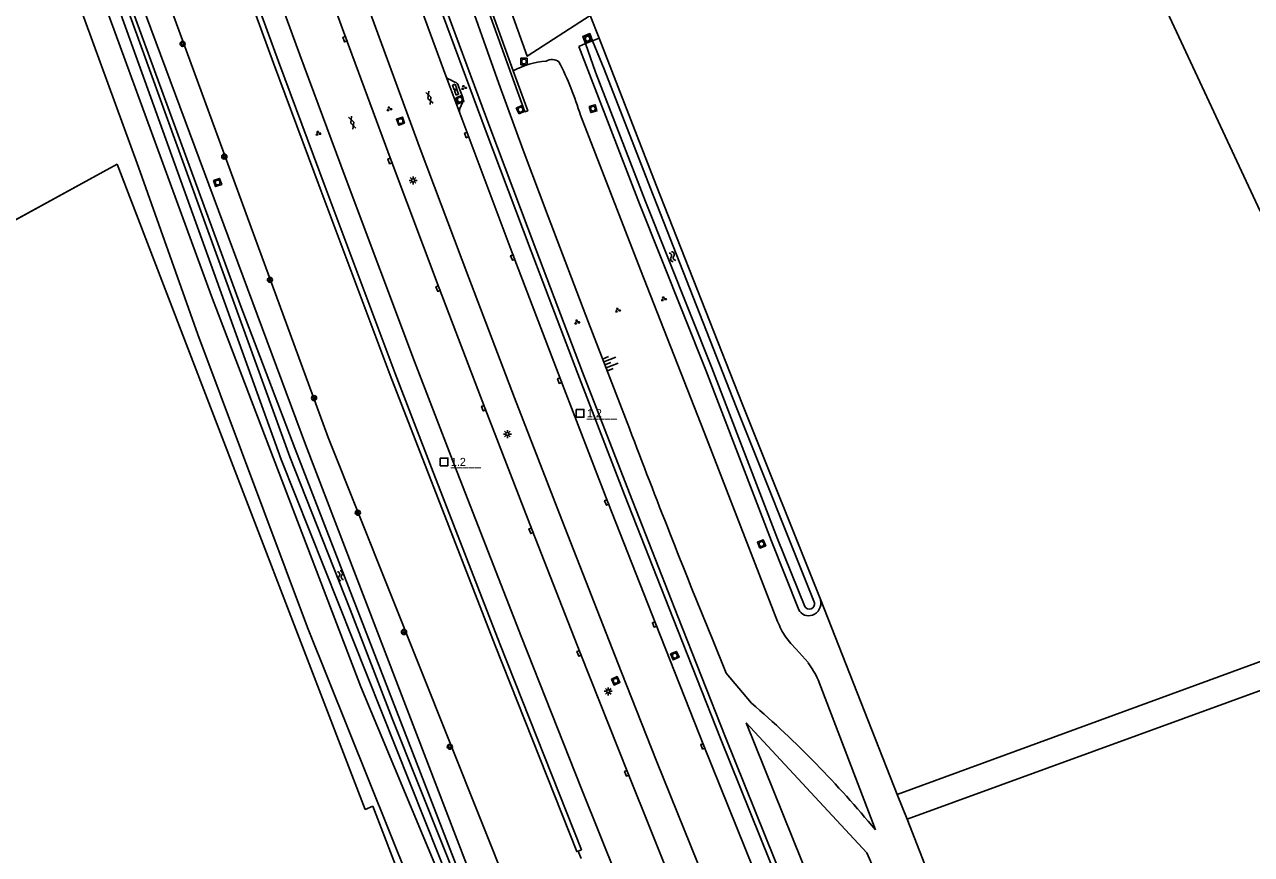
# Model space of a CAD drawing. Extents: x 135999 to 138000, y 396000 to 398501.
# Drawn here: x 137012.8 to 137204.5, y 397783.2 to 397912.9 of the extents above; entities that cross this region are included whole.
import ezdxf

# ---------------------------------------------------------------- set-up
doc = ezdxf.new("R2010")
doc.units = 0
for name, color, linetype in [('gg-afsc-draadraster', 7, 'Continuous'), ('gg-afsc-erfafscheiding', 7, 'Continuous'), ('gg-afsc-hekwerk', 7, 'Continuous'), ('gg-afsc-lijn draadraster', 7, 'Continuous'), ('gg-afsc-muur', 7, 'Continuous'), ('gg-knt-BGT kruinlijn', 7, 'Continuous'), ('gg-knt-bovenkant onderkant talud', 7, 'Continuous'), ('gg-knt-bronhoudergrens', 7, 'Continuous'), ('gg-knt-onverhard', 7, 'Continuous'), ('gg-knt-verharding', 7, 'Continuous'), ('gg-knt-verharding nz', 7, 'Continuous'), ('gg-kntw-bovenkant insteek waterloop', 7, 'Continuous'), ('gg-kntw-waterlijn', 7, 'Continuous'), ('gg-kwrk-kunstwerk', 7, 'Continuous'), ('gg-kwrk-uitstroombak niveau min 01', 7, 'Continuous'), ('gt-anno-nummer hm paal', 7, 'Continuous'), ('gt-grn-groengrens', 7, 'Continuous'), ('gt-symb-boom', 7, 'Continuous'), ('gt-symb-gesloten verharding', 7, 'Continuous'), ('gt-symb-groenvak', 7, 'Continuous'), ('gt-symb-hm paal', 7, 'Continuous'), ('gt-symb-kolk', 7, 'Continuous'), ('gt-symb-kolk center center', 7, 'Continuous'), ('gt-symb-lichtmast', 7, 'Continuous'), ('gt-symb-rioolschacht', 7, 'Continuous'), ('gt-symb-talud symbool', 7, 'Continuous'), ('gt-symb-watersymbool', 7, 'Continuous'), ('gx-grn-maaiveld', 7, 'Continuous')]:
    doc.layers.add(name, color=color, linetype=linetype)

# ---------------------------------------------------------------- blocks, each defined once
blk = doc.blocks.new('gt0-BOOM')
at = {"layer": 'gt-symb-boom'}
for radius in [0.4, 0.2]:
    blk.add_circle((0, 0), radius, dxfattribs=at)
blk = doc.blocks.new('gt0-RS')
at = {"layer": 'gt-symb-rioolschacht'}
blk.add_lwpolyline([(-0.5, -0.5), (0.5, -0.5), (0.5, 0.5), (-0.5, 0.5)], close=True, dxfattribs=at)
blk.add_circle((0, 0), 0.375, dxfattribs=at)
blk = doc.blocks.new('gt0-KOLKCC')
at = {"layer": 'gt-symb-kolk center center'}
blk.add_lwpolyline([(-0.38, 0.2), (0.38, 0.2), (0.38, -0.2), (-0.38, -0.2)], close=True, dxfattribs=at)
blk = doc.blocks.new('gt0-GRVAK')
at = {"layer": 'gt-symb-groenvak'}
for p, q in [((-0.11, 0.19), (-0.23, 0.24)), ((-0.18, 0.15), (0.09, 0.15)), ((-0.09, 0.21), (-0.16, 0.32)), ((-0.05, 0.21), (-0.05, 0.39)), ((0, 0.21), (0.06, 0.32)), ((0.02, 0.19), (0.13, 0.24)), ((0.26, -0.05), (0.2, 0.06)), ((0.3, -0.05), (0.3, 0.13)), ((0.35, -0.05), (0.41, 0.06)), ((-0.24, -0.23), (-0.36, -0.18)), ((-0.32, -0.26), (-0.05, -0.26)), ((-0.23, -0.21), (-0.29, -0.1)), ((-0.18, -0.2), (-0.18, -0.02)), ((-0.14, -0.21), (-0.07, -0.1)), ((-0.12, -0.23), (0, -0.18)), ((0.24, -0.07), (0.12, -0.02)), ((0.17, -0.11), (0.44, -0.11)), ((0.37, -0.07), (0.49, -0.02))]:
    blk.add_line(p, q, dxfattribs=at)
blk = doc.blocks.new('gt0-KOLK')
at = {"layer": 'gt-symb-kolk'}
blk.add_lwpolyline([(0, 0), (0.38, 0), (0.38, 0.4), (-0.38, 0.4), (-0.38, 0), (0, 0)], dxfattribs=at)
blk = doc.blocks.new('gt0-TALUD_1')
at = {"layer": 'gt-symb-talud symbool'}
for p, q in [((-1, -1), (-1, 0)), ((-0.5, -2), (-0.5, 0)), ((0, -1), (0, 0)), ((0.5, -2), (0.5, 0)), ((1, -1), (1, 0))]:
    blk.add_line(p, q, dxfattribs=at)
blk = doc.blocks.new('gt0-WA')
at = {"layer": 'gt-symb-watersymbool'}
for centre, start, end in [((-0.32, 0.02), 28.0725, 151.9275), ((0.43, 0.42), 208.0725, 331.9275), ((-0.32, -0.43), 28.0725, 151.9275), ((0.43, -0.03), 208.0725, 331.9275)]:
    blk.add_arc(centre, 0.425, start, end, dxfattribs=at)
blk = doc.blocks.new('gt0-GESVH1')
at = {"layer": 'gt-symb-gesloten verharding'}
for p, q in [((-0.99, -0.26), (0.01, 0.24)), ((0.01, -0.26), (-0.99, 0.24)), ((0.01, 0.24), (1.01, -0.26)), ((1.01, 0.24), (0.01, -0.26))]:
    blk.add_line(p, q, dxfattribs=at)
blk = doc.blocks.new('gt0-LMAST')
at = {"layer": 'gt-symb-lichtmast'}
for p, q in [((-0.18, 0.17), (-0.45, 0.44)), ((-0.01, 0.25), (-0.01, 0.62)), ((0.17, 0.17), (0.44, 0.44)), ((-0.26, 0), (-0.63, 0)), ((-0.18, -0.18), (-0.45, -0.45)), ((-0.01, -0.25), (-0.01, -0.63)), ((0.44, -0.45), (0.17, -0.18)), ((0.24, 0), (0.62, 0))]:
    blk.add_line(p, q, dxfattribs=at)
blk.add_circle((-0.01, 0), 0.25, dxfattribs=at)
blk = doc.blocks.new('gt0-HMpaal')
at = {"layer": 'gt-symb-hm paal'}
blk.add_lwpolyline([(-0.6, 0.6), (0.6, 0.6), (0.6, -0.6), (-0.6, -0.6)], close=True, dxfattribs=at)

msp = doc.modelspace()

# ---------------------------------------------------------------- linework, layer by layer
at = {"layer": 'gg-afsc-draadraster'}
msp.add_line((137071.99, 397778.31), (137067.23, 397790.73), dxfattribs=at)
for points in [[(137192.27, 397950.15), (137197.83, 397940.31), (137202.42, 397930.1), (137210.52, 397913.47), (137212.87, 397911.09), (137222.36, 397891.83), (137205.86, 397883.71), (137177.91, 397943.74)], [(137067.23, 397790.73), (137066.03, 397790.25), (137046.98, 397839.82), (137037.82, 397863.67), (137027.29, 397891.06)]]:
    msp.add_lwpolyline(points, dxfattribs=at)
at = {"layer": 'gg-afsc-erfafscheiding'}
msp.add_line((137099.3, 397783.74), (137099.78, 397782.55), dxfattribs=at)
at = {"layer": 'gg-afsc-hekwerk'}
msp.add_lwpolyline([(137062.59, 397988.12), (137091.34, 397907.95), (137101.18, 397914.31)], dxfattribs=at)
at = {"layer": 'gg-afsc-lijn draadraster'}
msp.add_line((137071.99, 397778.31), (137067.23, 397790.73), dxfattribs=at)
for points in [[(137192.27, 397950.15), (137197.83, 397940.31), (137202.42, 397930.1), (137210.52, 397913.47), (137212.87, 397911.09), (137222.36, 397891.83), (137205.86, 397883.71), (137177.91, 397943.74)], [(137027.29, 397891.06), (136968.08, 397858.69), (136936.36, 397843.73), (136949.73, 397806.92), (136916.34, 397793.87)], [(137067.23, 397790.73), (137066.03, 397790.25), (137046.98, 397839.82), (137037.82, 397863.67), (137027.29, 397891.06)]]:
    msp.add_lwpolyline(points, dxfattribs=at)
at = {"layer": 'gg-afsc-muur'}
for points in [[(137061.51, 397980.95), (137074.36, 397945.39), (137090.99, 397899.27), (137091.42, 397899.42), (137089.16, 397905.69)], [(137089.16, 397905.69), (137074.79, 397945.55), (137061.92, 397981.18)]]:
    msp.add_lwpolyline(points, dxfattribs=at)
at = {"layer": 'gg-knt-BGT kruinlijn'}
for points in [[(137107.32, 397849.78), (137100.93, 397866.32), (137094.62, 397882.89), (137090.73, 397893.29), (137086.91, 397903.71), (137075.75, 397935.19), (137070.93, 397948.5), (137066.07, 397961.8)], [(137126.4, 397806.85), (137122.43, 397811.53), (137120.17, 397817.09)], [(137125.57, 397803.78), (137138.51, 397771.56), (137153.96, 397735), (137180.13, 397673.01)]]:
    msp.add_lwpolyline(points, dxfattribs=at)
for centre, radius, start, end in [((138321.84, 398308.46), 1298.25, 200.68985, 202.23979), ((137017.61, 397681.34), 166.1, 39.5258, 49.0834)]:
    msp.add_arc(centre, radius, start, end, dxfattribs=at)
at = {"layer": 'gg-knt-bovenkant onderkant talud'}
msp.add_line((137136.81, 397810.48), (137145.73, 397787.05), dxfattribs=at)
for points in [[(137021.8, 397953.26), (137060.27, 397848.35), (137093.52, 397764.97), (137094.28, 397762.98), (137095.1, 397760.99), (137116.22, 397711.81), (137141.34, 397653.78)], [(137130.46, 397819.6), (137119, 397849.22), (137109.03, 397874.58), (137099.65, 397898.72)], [(137135.23, 397813.18), (137133.35, 397815.27), (137132.51, 397816.19), (137131.73, 397817.15)], [(137125.57, 397803.78), (137144.38, 397783.47), (137145.61, 397780.74)]]:
    msp.add_lwpolyline(points, dxfattribs=at)
for centre, radius, start, end in [((137095.22, 397905.48), 1.94, 55.9972, 118.8337), ((137095.19, 397894.44), 12.76, 94.0919, 118.1946), ((137054.72, 397885.58), 46.81, 16.305, 27.3474), ((137142.74, 397824.38), 13.17, 201.259, 213.2662), ((137122.62, 397804), 15.59, 24.538, 36.0513)]:
    msp.add_arc(centre, radius, start, end, dxfattribs=at)
at = {"layer": 'gg-knt-bronhoudergrens'}
for p, q in [((137101.18, 397914.31), (137102.58, 397910.77)), ((137149.15, 397792.59), (137137.19, 397822.94)), ((137149.15, 397792.59), (137230.05, 397822.24))]:
    msp.add_line(p, q, dxfattribs=at)
msp.add_lwpolyline([(137855.02, 398002.56), (137801.74, 398012.44), (137785.97, 398014.56), (137770.2, 398016.67), (137745.35, 398015.97), (137729.49, 398013.15), (137699, 398002.57), (137668.15, 397989.18), (137643.98, 397974.88), (137611.66, 397957.39), (137573.77, 397940.16), (137532.63, 397926.97), (137475, 397907.32), (137417.37, 397887.67), (137332.08, 397855.24), (137215.76, 397812.42), (137150.69, 397788.7)], dxfattribs=at)
at = {"layer": 'gg-knt-onverhard'}
msp.add_line((137073.24, 397778.23), (137057, 397818.67), dxfattribs=at)
for points in [[(137057, 397818.67), (137039.88, 397864.44), (137030.61, 397890.62), (137013.86, 397936.61)], [(137017.6, 397937.28), (137042.04, 397870.43), (137065.35, 397809.39), (137081.13, 397771.6), (137085.94, 397772.05), (137089.15, 397763.36)]]:
    msp.add_lwpolyline(points, dxfattribs=at)
at = {"layer": 'gg-knt-verharding'}
for p, q in [((137079.14, 397904.34), (137080.05, 397903.91)), ((137080.58, 397903.35), (137081.28, 397901.48)), ((137081.25, 397900.72), (137080.84, 397899.79))]:
    msp.add_line(p, q, dxfattribs=at)
for points in [[(137168.99, 397660.44), (137158.97, 397683.65), (137150.77, 397702.73), (137142.85, 397721.53), (137134.87, 397740.58), (137126.77, 397760.19), (137119.02, 397779.25), (137111.59, 397797.69), (137106.01, 397811.79), (137096.74, 397835.48), (137089.33, 397854.58), (137082.23, 397873.29), (137074.6, 397893.5), (137060.45, 397932.13), (137053.82, 397950.34), (137046.1, 397972.11)], [(137055.35, 397969.05), (137061.15, 397952.88), (137067.93, 397934.11), (137074.93, 397914.95), (137078.65, 397904.86)], [(137156.43, 397655.82), (137156.4, 397657.71), (137156.03, 397658.91), (137154.62, 397662.14), (137146.02, 397682.05), (137134.38, 397709.23), (137123.19, 397735.99), (137111.08, 397765.43), (137099.81, 397793.47), (137090.45, 397817.16), (137079.65, 397844.84), (137073.74, 397860.22), (137062.88, 397889.08), (137055.82, 397908.14), (137045.37, 397936.81), (137036.31, 397962.22), (137035.82, 397963.37), (137035.63, 397963.71), (137035.42, 397963.92), (137034.49, 397964.52), (137033.56, 397964.98)], [(137044.31, 397962.59), (137049.23, 397948.72), (137055.8, 397930.51), (137063.06, 397910.69), (137070.09, 397891.65), (137077.59, 397871.69), (137084.72, 397853.02), (137092.12, 397833.86), (137099.62, 397814.69), (137107.07, 397795.96), (137114.56, 397777.27), (137122.53, 397757.64), (137130.37, 397738.65), (137138.27, 397719.73), (137146.31, 397700.74), (137161.53, 397665.38), (137164.36, 397658.73)], [(137080.82, 397899.03), (137089.26, 397876.56), (137096.59, 397857.31), (137103.94, 397838.28), (137111.41, 397819.2), (137118.96, 397800.16), (137126.62, 397781.07), (137134.29, 397762.15), (137142.18, 397743.06), (137150.02, 397724.27), (137158.05, 397705.31), (137166.12, 397686.5), (137172.88, 397670.8)]]:
    msp.add_lwpolyline(points, dxfattribs=at)
for centre, radius, start, end in [((137079.54, 397905.21), 0.962, 201.7542, 245.4127), ((137079.63, 397902.99), 1.02, 20.485, 65.2341), ((137080.31, 397901.14), 1.03, 335.8805, 19.4663), ((137081.78, 397899.37), 1.03, 155.9857, 199.822)]:
    msp.add_arc(centre, radius, start, end, dxfattribs=at)
at = {"layer": 'gg-knt-verharding nz'}
msp.add_line((137078.65, 397904.86), (137080.82, 397899.03), dxfattribs=at)
at = {"layer": 'gg-kntw-bovenkant insteek waterloop'}
for p, q in [((137100.45, 397909.91), (137099.39, 397909.45)), ((137101.55, 397910.36), (137102.58, 397910.77))]:
    msp.add_line(p, q, dxfattribs=at)
for points in [[(137085.04, 397773.4), (137082.01, 397771.78), (137052.89, 397844.93), (137016.88, 397945.12), (137019.76, 397946.68), (137056.71, 397847.26), (137085.04, 397773.4)], [(137133.77, 397821.44), (137129.5, 397832.18), (137119.26, 397858.89), (137108.88, 397884.86), (137099.39, 397909.45)], [(137137.19, 397822.94), (137124.96, 397853.54), (137111.51, 397887.82), (137102.58, 397910.77)]]:
    msp.add_lwpolyline(points, dxfattribs=at)
for centre, radius, start, end in [((137135.21, 397822.52), 2.02, 289.8391, 12.1228), ((137135.29, 397822.2), 1.7, 206.424, 291.0801)]:
    msp.add_arc(centre, radius, start, end, dxfattribs=at)
at = {"layer": 'gg-kntw-waterlijn'}
for p, q in [((137102.01, 397905.45), (137100.45, 397909.91)), ((137101.55, 397910.36), (137103.35, 397905.9))]:
    msp.add_line(p, q, dxfattribs=at)
for points in [[(137018.42, 397944.3), (137018.93, 397944.49), (137046.48, 397869.16), (137055.05, 397846.71), (137083.04, 397774.31), (137082.37, 397774.05), (137070.25, 397804.45), (137063.66, 397821.46), (137054.24, 397845.34), (137018.42, 397944.3)], [(137134.69, 397821.95), (137130.44, 397832.54), (137120.2, 397859.26), (137109.82, 397885.23), (137102.01, 397905.45)], [(137136.21, 397822.55), (137123.99, 397853.15), (137110.54, 397887.44), (137103.35, 397905.9)]]:
    msp.add_lwpolyline(points, dxfattribs=at)
msp.add_arc((137135.41, 397822.36), 0.827, 210.1221, 13.2205, dxfattribs=at)
at = {"layer": 'gg-kwrk-kunstwerk'}
for points in [[(137133.16, 397774.66), (137130.04, 397782.34), (137122.28, 397801.65), (137114.86, 397820.38), (137107.3, 397839.68), (137099.98, 397858.59), (137092.69, 397877.8), (137085.49, 397896.86), (137078.32, 397916.22), (137071.32, 397935.42), (137058.79, 397970.31), (137056.89, 397975.76)], [(137132.42, 397774.36), (137129.3, 397782.04), (137121.54, 397801.35), (137114.12, 397820.07), (137106.55, 397839.38), (137099.24, 397858.29), (137091.95, 397877.5), (137084.75, 397896.56), (137077.58, 397915.92), (137070.58, 397935.12), (137058.05, 397970.01)], [(137099.3, 397783.74), (137099.81, 397783.94), (137087.07, 397816.13), (137076.4, 397843.63), (137070.71, 397858.39), (137059.77, 397887.52), (137052.46, 397907.14), (137042.22, 397935.23), (137033.22, 397960.03), (137031.86, 397964.01)], [(137099.3, 397783.74), (137099.07, 397783.65), (137086.32, 397815.88), (137075.65, 397843.37), (137069.95, 397858.13), (137059.01, 397887.26), (137051.7, 397906.88), (137041.47, 397934.97), (137032.46, 397959.77), (137032.65, 397959.84), (137031.94, 397961.91)]]:
    msp.add_lwpolyline(points, dxfattribs=at)
at = {"layer": 'gg-kwrk-uitstroombak niveau min 01'}
msp.add_line((137100.45, 397909.91), (137101.55, 397910.36), dxfattribs=at)
msp.add_lwpolyline([(137100.45, 397909.91), (137100.01, 397911.04), (137101.11, 397911.49), (137101.55, 397910.36)], dxfattribs=at)
at = {"layer": 'gt-grn-groengrens'}
for p, q in [((137150.69, 397788.7), (137149.15, 397792.59)), ((137154.77, 397778.33), (137150.69, 397788.7))]:
    msp.add_line(p, q, dxfattribs=at)
at = {"layer": 'gx-grn-maaiveld'}
msp.add_line((137027.29, 397891.06), (136968.08, 397858.69), dxfattribs=at)

# ---------------------------------------------------------------- block references
at = {"layer": 'gt-symb-boom'}
for p in [(137037.5, 397909.88), (137044.02, 397892.27), (137051.15, 397873), (137058.04, 397854.52), (137064.88, 397836.61), (137072.09, 397817.97), (137079.25, 397800.04)]:
    msp.add_blockref('gt0-BOOM', p, dxfattribs=at)
at = {"layer": 'gt-symb-gesloten verharding', "rotation": 110.48229688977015}
for p in [(137076.06, 397901.44), (137063.99, 397897.55)]:
    msp.add_blockref('gt0-GESVH1', p, dxfattribs=at)
at = {"layer": 'gt-symb-groenvak'}
for p in [(137081.43, 397903.05), (137069.77, 397899.71), (137058.67, 397895.9), (137112.64, 397870.03), (137105.47, 397868.26), (137099.1, 397866.4)]:
    msp.add_blockref('gt0-GRVAK', p, dxfattribs=at)
at = {"layer": 'gt-symb-hm paal'}
for p in [(137099.6, 397852.14), (137078.35, 397844.54)]:
    msp.add_blockref('gt0-HMpaal', p, dxfattribs=at)
at = {"layer": 'gt-symb-kolk'}
for p, rotation in [((137063.06, 397910.69), 110.24750150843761), ((137082.06, 397895.69), 110.55604521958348), ((137070.09, 397891.65), 110.60969293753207), ((137089.26, 397876.56), 110.60969293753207), ((137077.59, 397871.69), 110.91820498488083), ((137096.59, 397857.31), 110.84426442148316), ((137084.72, 397853.02), 111.09921225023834), ((137103.94, 397838.28), 111.4077399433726), ((137092.12, 397833.86), 111.40773994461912), ((137111.41, 397819.2), 111.40773994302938), ((137099.62, 397814.69), 111.66303986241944), ((137118.96, 397800.16), 111.64190048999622), ((137107.07, 397795.96), 111.84397692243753)]:
    msp.add_blockref('gt0-KOLK', p, dxfattribs=dict(at, rotation=rotation))
at = {"layer": 'gt-symb-kolk center center'}
for p, rotation in [((137080.01, 397903.13), -70.4964267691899), ((137080.3, 397902.3), 109.50357323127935)]:
    msp.add_blockref('gt0-KOLKCC', p, dxfattribs=dict(at, rotation=rotation))
at = {"layer": 'gt-symb-lichtmast'}
for p in [(137073.52, 397888.54), (137088.25, 397848.91), (137104, 397808.7)]:
    msp.add_blockref('gt0-LMAST', p, dxfattribs=at)
at = {"layer": 'gt-symb-rioolschacht'}
for p, rotation in [((137100.77, 397910.69), -63.86079774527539), ((137080.81, 397901.15), -69.44395478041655), ((137090.29, 397899.59), 25.97571465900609), ((137101.61, 397899.75), -75.04643524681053), ((137071.55, 397897.8), 110.84426442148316), ((137042.97, 397888.21), -70.85862620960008), ((137127.95, 397831.71), 22.33338843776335), ((137114.4, 397814.27), -66.61335784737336), ((137105.15, 397810.34), -65.1007994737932)]:
    msp.add_blockref('gt0-RS', p, dxfattribs=dict(at, rotation=rotation))
msp.add_blockref('gt0-RS', (137090.83, 397907.12), dxfattribs=at)
at = {"layer": 'gt-symb-talud symbool', "xscale": 0.9996009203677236, "yscale": 0.9996009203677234, "rotation": 111.66303986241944}
msp.add_blockref('gt0-TALUD_1', (137103.49, 397859.7), dxfattribs=at)
at = {"layer": 'gt-symb-watersymbool'}
for p, rotation in [((137114.01, 397876.67), -63.84474624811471), ((137062.19, 397826.71), 111.58865227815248)]:
    msp.add_blockref('gt0-WA', p, dxfattribs=dict(at, rotation=rotation))

# ---------------------------------------------------------------- texts
at = {"layer": 'gt-anno-nummer hm paal'}
for p in [(137100.68, 397851.53), (137079.43, 397843.93)]:
    msp.add_text('1.2', height=1.25, dxfattribs=at).set_placement(p)
at = {"layer": 'gt-symb-hm paal'}
for p in [(137100.68, 397851.53), (137079.43, 397843.93)]:
    msp.add_text('_____', height=1.25, dxfattribs=at).set_placement(p)

doc.saveas('drawing.dxf')
